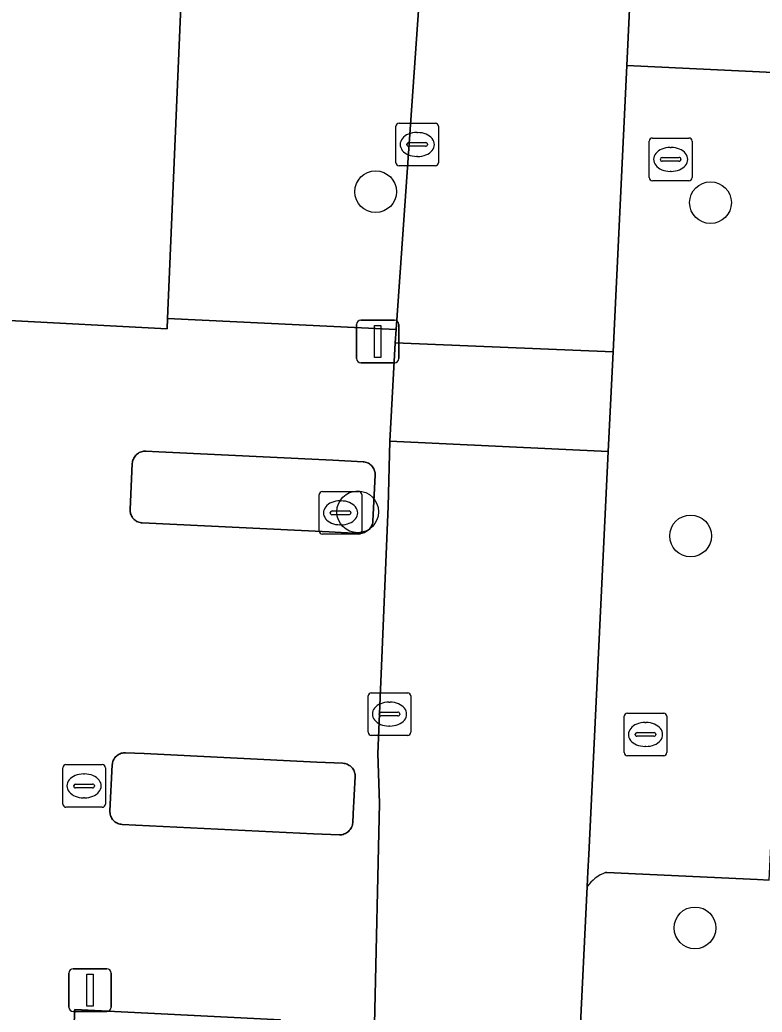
# Model space of a CAD drawing. Extents: x 162989 to 165008, y 383432 to 384338.
# Drawn here: x 164518.92 to 164536.32, y 383816.76 to 383840 of the extents above; entities that cross this region are included whole.
import ezdxf

# ---------------------------------------------------------------- set-up
doc = ezdxf.new("R2010")
doc.units = 0
for name, color, linetype in [('IMGEO_Boom', 7, 'Continuous'), ('IMGEO_Erf', 7, 'Continuous'), ('IMGEO_Kolk', 7, 'Continuous'), ('IMGEO_Lichtmast', 7, 'Continuous'), ('IMGEO_Muur', 7, 'Continuous'), ('IMGEO_Parkeervlak_open', 7, 'Continuous'), ('IMGEO_Rijbaan_lokaal_open', 7, 'Continuous'), ('IMGEO_Verkeerseiland_open', 7, 'Continuous'), ('IMGEO_Voetpad_open', 7, 'Continuous')]:
    doc.layers.add(name, color=color, linetype=linetype)

msp = doc.modelspace()

# ---------------------------------------------------------------- linework, layer by layer
at = {"layer": 'IMGEO_Boom'}
for centre in [(164527.261, 383835.979), (164535.11, 383835.722), (164526.84, 383828.48), (164534.643, 383827.915), (164534.746, 383818.736)]:
    msp.add_circle(centre, 0.489, dxfattribs=at)
at = {"layer": 'IMGEO_Erf'}
msp.add_lwpolyline([(164468.388, 383848.483), (164467.711, 383835.068), (164467.442, 383829.749), (164487.891, 383828.72), (164488.106, 383834.549), (164500, 383833.931), (164518.523, 383832.968), (164522.376, 383832.768), (164522.386, 383833.01), (164522.787, 383842.529)], dxfattribs=at)
at = {"layer": 'IMGEO_Kolk'}
for p, q in [((164527.81, 383837.584), (164528.662, 383837.584)), ((164527.735, 383836.658), (164527.735, 383837.51)), ((164528.223, 383837.364), (164528.248, 383837.364)), ((164528.736, 383837.51), (164528.736, 383836.658)), ((164527.994, 383837.078), (164527.994, 383837.09)), ((164528.037, 383837.127), (164528.435, 383837.127)), ((164528.478, 383837.09), (164528.478, 383837.078)), ((164533.675, 383836.309), (164533.675, 383837.161)), ((164533.75, 383837.235), (164534.602, 383837.235)), ((164534.676, 383837.161), (164534.676, 383836.309)), ((164528.432, 383837.041), (164528.034, 383837.041)), ((164534.163, 383837.015), (164534.188, 383837.015)), ((164528.246, 383836.804), (164528.221, 383836.804)), ((164533.934, 383836.729), (164533.934, 383836.741)), ((164534.372, 383836.692), (164533.974, 383836.692)), ((164533.977, 383836.778), (164534.375, 383836.778)), ((164534.418, 383836.741), (164534.418, 383836.729)), ((164528.662, 383836.584), (164527.81, 383836.584)), ((164534.186, 383836.455), (164534.161, 383836.455)), ((164534.602, 383836.235), (164533.75, 383836.235)), ((164526.013, 383828.957), (164526.865, 383828.957)), ((164525.938, 383828.031), (164525.938, 383828.883)), ((164526.426, 383828.737), (164526.451, 383828.737)), ((164526.939, 383828.883), (164526.939, 383828.031)), ((164526.24, 383828.5), (164526.638, 383828.5)), ((164526.197, 383828.451), (164526.197, 383828.463)), ((164526.635, 383828.414), (164526.237, 383828.414)), ((164526.681, 383828.463), (164526.681, 383828.451)), ((164526.449, 383828.177), (164526.424, 383828.177)), ((164526.865, 383827.957), (164526.013, 383827.957)), ((164527.085, 383823.317), (164527.085, 383824.169)), ((164527.16, 383824.243), (164528.012, 383824.243)), ((164528.086, 383824.169), (164528.086, 383823.317)), ((164527.573, 383824.023), (164527.598, 383824.023)), ((164527.344, 383823.737), (164527.344, 383823.749)), ((164527.782, 383823.7), (164527.384, 383823.7)), ((164527.387, 383823.786), (164527.785, 383823.786)), ((164527.828, 383823.749), (164527.828, 383823.737)), ((164533.086, 383822.84), (164533.086, 383823.692)), ((164533.161, 383823.766), (164534.013, 383823.766)), ((164534.087, 383823.692), (164534.087, 383822.84)), ((164527.596, 383823.463), (164527.571, 383823.463)), ((164533.574, 383823.546), (164533.599, 383823.546)), ((164528.012, 383823.243), (164527.16, 383823.243)), ((164533.345, 383823.26), (164533.345, 383823.272)), ((164533.783, 383823.223), (164533.385, 383823.223)), ((164533.388, 383823.309), (164533.786, 383823.309)), ((164533.829, 383823.272), (164533.829, 383823.26)), ((164533.597, 383822.986), (164533.572, 383822.986)), ((164534.013, 383822.766), (164533.161, 383822.766)), ((164519.927, 383821.635), (164519.927, 383822.487)), ((164520.002, 383822.561), (164520.854, 383822.561)), ((164520.928, 383822.487), (164520.928, 383821.635)), ((164520.415, 383822.341), (164520.44, 383822.341)), ((164520.186, 383822.055), (164520.186, 383822.067)), ((164520.624, 383822.018), (164520.226, 383822.018)), ((164520.229, 383822.104), (164520.627, 383822.104)), ((164520.67, 383822.067), (164520.67, 383822.055)), ((164520.438, 383821.781), (164520.413, 383821.781)), ((164520.854, 383821.561), (164520.002, 383821.561))]:
    msp.add_line(p, q, dxfattribs=at)
for points in [[(164527.81, 383837.584), (164528.662, 383837.584)], [(164527.735, 383836.658), (164527.735, 383837.51)], [(164528.736, 383837.51), (164528.736, 383836.658)], [(164533.675, 383836.309), (164533.675, 383837.161)], [(164533.75, 383837.235), (164534.602, 383837.235)], [(164534.676, 383837.161), (164534.676, 383836.309)], [(164528.662, 383836.584), (164527.81, 383836.584)], [(164534.602, 383836.235), (164533.75, 383836.235)], [(164526.013, 383828.957), (164526.865, 383828.957)], [(164525.938, 383828.031), (164525.938, 383828.883)], [(164526.939, 383828.883), (164526.939, 383828.031)], [(164526.865, 383827.957), (164526.013, 383827.957)], [(164527.085, 383823.317), (164527.085, 383824.169)], [(164527.16, 383824.243), (164528.012, 383824.243)], [(164528.086, 383824.169), (164528.086, 383823.317)], [(164533.086, 383822.84), (164533.086, 383823.692)], [(164533.161, 383823.766), (164534.013, 383823.766)], [(164534.087, 383823.692), (164534.087, 383822.84)], [(164528.012, 383823.243), (164527.16, 383823.243)], [(164534.013, 383822.766), (164533.161, 383822.766)], [(164519.927, 383821.635), (164519.927, 383822.487)], [(164520.002, 383822.561), (164520.854, 383822.561)], [(164520.928, 383822.487), (164520.928, 383821.635)], [(164520.854, 383821.561), (164520.002, 383821.561)]]:
    msp.add_lwpolyline(points, dxfattribs=at)
for centre, radius, start, end in [((164527.812, 383837.508), 0.0765, 91.552, 178.448), ((164527.812, 383837.508), 0.0765, 91.552, 178.448), ((164528.66, 383837.508), 0.0765, 1.552, 88.448), ((164528.66, 383837.508), 0.0765, 1.552, 88.448), ((164528.034, 383837.087), 0.0403, 85.8775, 175.7526), ((164528.439, 383837.089), 0.0386, 1.7309, 96.639), ((164533.752, 383837.159), 0.0765, 91.552, 178.448), ((164533.752, 383837.159), 0.0765, 91.552, 178.448), ((164534.6, 383837.159), 0.0765, 1.552, 88.448), ((164534.6, 383837.159), 0.0765, 1.552, 88.448), ((164528.031, 383837.077), 0.0366, 178.938, 274.7102), ((164528.435, 383837.084), 0.043, 264.8664, 352.4533), ((164527.812, 383836.66), 0.0765, 181.552, 268.448), ((164527.812, 383836.66), 0.0765, 181.552, 268.448), ((164528.66, 383836.66), 0.0765, 271.552, 358.448), ((164528.66, 383836.66), 0.0765, 271.552, 358.448), ((164533.974, 383836.738), 0.0403, 85.8775, 175.7526), ((164533.971, 383836.728), 0.0366, 178.938, 274.7102), ((164534.375, 383836.735), 0.043, 264.8664, 352.4533), ((164534.379, 383836.74), 0.0386, 1.7309, 96.639), ((164533.752, 383836.311), 0.0765, 181.552, 268.448), ((164533.752, 383836.311), 0.0765, 181.552, 268.448), ((164534.6, 383836.311), 0.0765, 271.552, 358.448), ((164534.6, 383836.311), 0.0765, 271.552, 358.448), ((164526.015, 383828.881), 0.0765, 91.552, 178.448), ((164526.015, 383828.881), 0.0765, 91.552, 178.448), ((164526.863, 383828.881), 0.0765, 1.552, 88.448), ((164526.863, 383828.881), 0.0765, 1.552, 88.448), ((164526.237, 383828.46), 0.0403, 85.8775, 175.7526), ((164526.642, 383828.462), 0.0386, 1.7309, 96.639), ((164526.234, 383828.45), 0.0366, 178.938, 274.7102), ((164526.638, 383828.457), 0.043, 264.8664, 352.4533), ((164526.015, 383828.033), 0.0765, 181.552, 268.448), ((164526.015, 383828.033), 0.0765, 181.552, 268.448), ((164526.863, 383828.033), 0.0765, 271.552, 358.448), ((164526.863, 383828.033), 0.0765, 271.552, 358.448), ((164527.162, 383824.167), 0.0765, 91.552, 178.448), ((164527.162, 383824.167), 0.0765, 91.552, 178.448), ((164528.01, 383824.167), 0.0765, 1.552, 88.448), ((164528.01, 383824.167), 0.0765, 1.552, 88.448), ((164527.384, 383823.746), 0.0403, 85.8775, 175.7526), ((164527.381, 383823.736), 0.0366, 178.938, 274.7102), ((164527.785, 383823.743), 0.043, 264.8664, 352.4533), ((164527.789, 383823.748), 0.0386, 1.7309, 96.639), ((164533.163, 383823.69), 0.0765, 91.552, 178.448), ((164533.163, 383823.69), 0.0765, 91.552, 178.448), ((164534.011, 383823.69), 0.0765, 1.552, 88.448), ((164534.011, 383823.69), 0.0765, 1.552, 88.448), ((164527.162, 383823.319), 0.0765, 181.552, 268.448), ((164527.162, 383823.319), 0.0765, 181.552, 268.448), ((164528.01, 383823.319), 0.0765, 271.552, 358.448), ((164528.01, 383823.319), 0.0765, 271.552, 358.448), ((164533.385, 383823.269), 0.0403, 85.8775, 175.7526), ((164533.382, 383823.259), 0.0366, 178.938, 274.7102), ((164533.786, 383823.266), 0.043, 264.8664, 352.4533), ((164533.79, 383823.271), 0.0386, 1.7309, 96.639), ((164533.163, 383822.842), 0.0765, 181.552, 268.448), ((164533.163, 383822.842), 0.0765, 181.552, 268.448), ((164534.011, 383822.842), 0.0765, 271.552, 358.448), ((164534.011, 383822.842), 0.0765, 271.552, 358.448), ((164520.004, 383822.485), 0.0765, 91.552, 178.448), ((164520.004, 383822.485), 0.0765, 91.552, 178.448), ((164520.852, 383822.485), 0.0765, 1.552, 88.448), ((164520.852, 383822.485), 0.0765, 1.552, 88.448), ((164520.226, 383822.064), 0.0403, 85.8775, 175.7526), ((164520.223, 383822.054), 0.0366, 178.938, 274.7102), ((164520.627, 383822.061), 0.043, 264.8664, 352.4533), ((164520.631, 383822.066), 0.0386, 1.7309, 96.639), ((164520.004, 383821.637), 0.0765, 181.552, 268.448), ((164520.004, 383821.637), 0.0765, 181.552, 268.448), ((164520.852, 383821.637), 0.0765, 271.552, 358.448), ((164520.852, 383821.637), 0.0765, 271.552, 358.448)]:
    msp.add_arc(centre, radius, start, end, dxfattribs=at)
for centre, major_axis, ratio, start_param, end_param in [((164528.222, 383837.084), (-0.387, 0.002), 0.722429, 4.712389, 7.853982), ((164528.247, 383837.084), (-0.39, 0.002), 0.717154, 1.570796, 4.712389), ((164534.162, 383836.735), (-0.387, 0.002), 0.722429, 4.712389, 7.853982), ((164534.187, 383836.735), (-0.39, 0.002), 0.717154, 1.570796, 4.712389), ((164526.425, 383828.457), (-0.387, 0.002), 0.722429, 4.712389, 7.853982), ((164526.45, 383828.457), (-0.39, 0.002), 0.717154, 1.570796, 4.712389), ((164527.572, 383823.743), (-0.387, 0.002), 0.722429, 4.712389, 7.853982), ((164527.597, 383823.743), (-0.39, 0.002), 0.717154, 1.570796, 4.712389), ((164533.573, 383823.266), (-0.387, 0.002), 0.722429, 4.712389, 7.853982), ((164533.598, 383823.266), (-0.39, 0.002), 0.717154, 1.570796, 4.712389), ((164520.414, 383822.061), (-0.387, 0.002), 0.722429, 4.712389, 7.853982), ((164520.439, 383822.061), (-0.39, 0.002), 0.717154, 1.570796, 4.712389)]:
    msp.add_ellipse(centre, major_axis=major_axis, ratio=ratio, start_param=start_param, end_param=end_param, dxfattribs=at)
at = {"layer": 'IMGEO_Lichtmast'}
for p, q in [((164526.916, 383832.971), (164527.706, 383832.971)), ((164527.706, 383832.971), (164526.916, 383832.971)), ((164526.816, 383832.071), (164526.816, 383832.871)), ((164526.816, 383832.871), (164526.816, 383832.071)), ((164527.806, 383832.871), (164527.806, 383832.071)), ((164527.806, 383832.071), (164527.806, 383832.871)), ((164527.706, 383831.971), (164526.916, 383831.971)), ((164526.916, 383831.971), (164527.706, 383831.971)), ((164520.071, 383816.879), (164520.071, 383817.679)), ((164520.071, 383817.679), (164520.071, 383816.879)), ((164520.171, 383817.779), (164520.961, 383817.779)), ((164520.961, 383817.779), (164520.171, 383817.779)), ((164521.061, 383817.679), (164521.061, 383816.879)), ((164521.061, 383816.879), (164521.061, 383817.679)), ((164520.961, 383816.779), (164520.171, 383816.779)), ((164520.171, 383816.779), (164520.961, 383816.779))]:
    msp.add_line(p, q, dxfattribs=at)
for points in [[(164527.236, 383832.846), (164527.386, 383832.846), (164527.386, 383832.096), (164527.236, 383832.096), (164527.236, 383832.846)], [(164520.491, 383817.654), (164520.641, 383817.654), (164520.641, 383816.904), (164520.491, 383816.904), (164520.491, 383817.654)]]:
    msp.add_lwpolyline(points, dxfattribs=at)
for centre, start, end in [((164526.916, 383832.871), 90, 180), ((164526.916, 383832.871), 90, 180), ((164527.706, 383832.871), 0, 90), ((164527.706, 383832.871), 360, 90), ((164526.916, 383832.071), 180, 270), ((164526.916, 383832.071), 180, 270), ((164527.706, 383832.071), 270, 0), ((164527.706, 383832.071), 270, 0), ((164520.171, 383817.679), 90, 180), ((164520.171, 383817.679), 90, 180), ((164520.961, 383817.679), 0, 90), ((164520.961, 383817.679), 360, 90), ((164520.171, 383816.879), 180, 270), ((164520.171, 383816.879), 180, 270), ((164520.961, 383816.879), 270, 0), ((164520.961, 383816.879), 270, 0)]:
    msp.add_arc(centre, 0.1, start, end, dxfattribs=at)
at = {"layer": 'IMGEO_Muur'}
msp.add_lwpolyline([(164525.034, 383816.58), (164520.214, 383816.823), (164519.856, 383810.028), (164522.425, 383809.85), (164522.4, 383810.18), (164520.146, 383810.3), (164520.479, 383816.489), (164525.018, 383816.267)], close=True, dxfattribs=at)
at = {"layer": 'IMGEO_Parkeervlak_open'}
msp.add_lwpolyline([(164528.666, 383845.919), (164522.968, 383846.197), (164522.787, 383842.529), (164522.386, 383833.01), (164527.739, 383832.749)], close=True, dxfattribs=at)
for points in [[(164537.396, 383838.732), (164533.149, 383838.936), (164532.825, 383832.231), (164532.713, 383829.894), (164532.257, 383820.452), (164532.238, 383820.051), (164532.221, 383819.702)], [(164532.651, 383820.031), (164532.676, 383820.03), (164536.214, 383819.867), (164536.482, 383819.852), (164536.484, 383819.852), (164537.396, 383838.732)]]:
    msp.add_lwpolyline(points, dxfattribs=at)
msp.add_arc((164532.943, 383819.204), 0.877, 109.4425, 145.3979, dxfattribs=at)
at = {"layer": 'IMGEO_Rijbaan_lokaal_open'}
for points in [[(164534.623, 383848.648), (164535.005, 383853.121), (164535.008, 383856.932), (164530.06, 383857.039), (164529.88, 383854.008), (164529.08, 383854.049), (164528.739, 383847.417), (164528.666, 383845.919), (164527.739, 383832.749), (164527.722, 383832.438), (164532.825, 383832.231), (164533.149, 383838.936), (164533.213, 383840.257), (164534.271, 383840.203)], [(164532.825, 383832.231), (164527.722, 383832.438), (164527.597, 383830.133), (164532.713, 383829.894)], [(164532.221, 383819.702), (164532.238, 383820.051), (164532.257, 383820.452), (164532.713, 383829.894), (164527.597, 383830.133), (164527.556, 383828.604), (164527.315, 383822.824), (164527.355, 383821.66), (164527.231, 383816.47), (164526.763, 383806.016), (164531.553, 383805.884), (164532.022, 383815.593), (164532.041, 383815.977), (164532.042, 383816.001)]]:
    msp.add_lwpolyline(points, close=True, dxfattribs=at)
at = {"layer": 'IMGEO_Verkeerseiland_open'}
for points in [[(164526.966, 383829.652), (164526.254, 383829.687), (164522.179, 383829.885), (164521.873, 383829.9), (164521.847, 383829.9), (164521.821, 383829.898), (164521.795, 383829.894), (164521.77, 383829.887), (164521.745, 383829.878), (164521.721, 383829.867), (164521.699, 383829.854), (164521.677, 383829.839), (164521.657, 383829.823), (164521.638, 383829.804), (164521.621, 383829.784), (164521.606, 383829.763), (164521.593, 383829.74), (164521.582, 383829.717), (164521.573, 383829.692), (164521.566, 383829.667), (164521.561, 383829.641), (164521.558, 383829.615), (164521.505, 383828.536), (164521.505, 383828.51), (164521.508, 383828.484), (164521.512, 383828.458), (164521.519, 383828.433), (164521.528, 383828.408), (164521.539, 383828.384), (164521.552, 383828.362), (164521.566, 383828.34), (164521.583, 383828.32), (164521.602, 383828.302), (164521.622, 383828.285), (164521.643, 383828.27), (164521.665, 383828.256), (164521.689, 383828.245), (164521.713, 383828.236), (164521.739, 383828.229), (164521.764, 383828.224), (164521.79, 383828.222), (164526.172, 383828.009), (164526.884, 383827.974), (164526.913, 383827.976), (164526.942, 383827.981), (164526.969, 383827.988), (164526.997, 383827.997), (164527.023, 383828.009), (164527.048, 383828.024), (164527.071, 383828.04), (164527.094, 383828.058), (164527.114, 383828.078), (164527.133, 383828.1), (164527.149, 383828.124), (164527.164, 383828.149), (164527.176, 383828.175), (164527.186, 383828.202), (164527.193, 383828.23), (164527.198, 383828.258), (164527.206, 383828.42), (164527.251, 383829.34), (164527.251, 383829.366), (164527.249, 383829.392), (164527.245, 383829.418), (164527.238, 383829.443), (164527.229, 383829.467), (164527.218, 383829.491), (164527.205, 383829.514), (164527.19, 383829.535), (164527.173, 383829.555), (164527.155, 383829.573), (164527.135, 383829.59), (164527.114, 383829.605), (164527.091, 383829.618), (164527.068, 383829.629), (164527.043, 383829.638), (164527.018, 383829.645), (164526.992, 383829.65)], [(164526.495, 383822.59), (164525.885, 383822.619), (164521.834, 383822.817), (164521.402, 383822.838), (164521.376, 383822.838), (164521.35, 383822.836), (164521.324, 383822.831), (164521.299, 383822.825), (164521.274, 383822.816), (164521.25, 383822.805), (164521.228, 383822.792), (164521.206, 383822.777), (164521.186, 383822.76), (164521.167, 383822.742), (164521.15, 383822.722), (164521.135, 383822.701), (164521.122, 383822.678), (164521.111, 383822.654), (164521.101, 383822.63), (164521.094, 383822.604), (164521.09, 383822.579), (164521.087, 383822.553), (164521.034, 383821.474), (164521.034, 383821.448), (164521.036, 383821.421), (164521.041, 383821.396), (164521.048, 383821.37), (164521.056, 383821.346), (164521.067, 383821.322), (164521.08, 383821.299), (164521.095, 383821.278), (164521.112, 383821.258), (164521.13, 383821.239), (164521.15, 383821.222), (164521.172, 383821.207), (164521.194, 383821.194), (164521.218, 383821.183), (164521.242, 383821.174), (164521.268, 383821.167), (164521.293, 383821.162), (164521.319, 383821.16), (164525.804, 383820.941), (164526.413, 383820.912), (164526.442, 383820.914), (164526.47, 383820.918), (164526.498, 383820.926), (164526.525, 383820.935), (164526.552, 383820.947), (164526.577, 383820.961), (164526.6, 383820.978), (164526.623, 383820.996), (164526.643, 383821.016), (164526.662, 383821.038), (164526.678, 383821.062), (164526.693, 383821.086), (164526.705, 383821.112), (164526.715, 383821.14), (164526.722, 383821.167), (164526.727, 383821.196), (164526.738, 383821.405), (164526.78, 383822.278), (164526.78, 383822.304), (164526.778, 383822.33), (164526.774, 383822.355), (164526.767, 383822.381), (164526.758, 383822.405), (164526.747, 383822.429), (164526.734, 383822.451), (164526.719, 383822.473), (164526.702, 383822.493), (164526.684, 383822.511), (164526.664, 383822.528), (164526.643, 383822.543), (164526.62, 383822.556), (164526.597, 383822.567), (164526.572, 383822.576), (164526.547, 383822.583), (164526.521, 383822.587)]]:
    msp.add_lwpolyline(points, close=True, dxfattribs=at)
for points in [[(164536.484, 383819.852), (164536.482, 383819.852), (164536.214, 383819.867), (164532.676, 383820.03), (164532.651, 383820.031)], [(164532.221, 383819.702), (164532.042, 383816.001)]]:
    msp.add_lwpolyline(points, dxfattribs=at)
msp.add_arc((164532.943, 383819.204), 0.877, 109.4425, 145.3979, dxfattribs=at)
at = {"layer": 'IMGEO_Voetpad_open'}
for points in [[(164533.213, 383840.257), (164533.149, 383838.936), (164537.396, 383838.732)], [(164527.231, 383816.47), (164527.355, 383821.66), (164527.315, 383822.824), (164527.556, 383828.604), (164527.597, 383830.133), (164527.722, 383832.438), (164527.739, 383832.749), (164522.386, 383833.01), (164522.376, 383832.768), (164518.523, 383832.968), (164518.209, 383828.262), (164518.052, 383825.077), (164517.99, 383823.851), (164517.824, 383820.464), (164517.245, 383820.493), (164517.093, 383817.028), (164516.989, 383814.928)], [(164519.856, 383810.028), (164520.214, 383816.823), (164525.034, 383816.58)]]:
    msp.add_lwpolyline(points, dxfattribs=at)
for points in [[(164521.79, 383828.222), (164521.764, 383828.224), (164521.739, 383828.229), (164521.713, 383828.236), (164521.689, 383828.245), (164521.665, 383828.256), (164521.643, 383828.27), (164521.622, 383828.285), (164521.602, 383828.302), (164521.583, 383828.32), (164521.566, 383828.34), (164521.552, 383828.362), (164521.539, 383828.384), (164521.528, 383828.408), (164521.519, 383828.433), (164521.512, 383828.458), (164521.508, 383828.484), (164521.505, 383828.51), (164521.505, 383828.536), (164521.558, 383829.615), (164521.561, 383829.641), (164521.566, 383829.667), (164521.573, 383829.692), (164521.582, 383829.717), (164521.593, 383829.74), (164521.606, 383829.763), (164521.621, 383829.784), (164521.638, 383829.804), (164521.657, 383829.823), (164521.677, 383829.839), (164521.699, 383829.854), (164521.721, 383829.867), (164521.745, 383829.878), (164521.77, 383829.887), (164521.795, 383829.894), (164521.821, 383829.898), (164521.847, 383829.9), (164521.873, 383829.9), (164522.179, 383829.885), (164526.254, 383829.687), (164526.966, 383829.652), (164526.992, 383829.65), (164527.018, 383829.645), (164527.043, 383829.638), (164527.068, 383829.629), (164527.091, 383829.618), (164527.114, 383829.605), (164527.135, 383829.59), (164527.155, 383829.573), (164527.173, 383829.555), (164527.19, 383829.535), (164527.205, 383829.514), (164527.218, 383829.491), (164527.229, 383829.467), (164527.238, 383829.443), (164527.245, 383829.418), (164527.249, 383829.392), (164527.251, 383829.366), (164527.251, 383829.34), (164527.206, 383828.42), (164527.198, 383828.258), (164527.193, 383828.23), (164527.186, 383828.202), (164527.176, 383828.175), (164527.164, 383828.149), (164527.149, 383828.124), (164527.133, 383828.1), (164527.114, 383828.078), (164527.094, 383828.058), (164527.071, 383828.04), (164527.048, 383828.024), (164527.023, 383828.009), (164526.997, 383827.997), (164526.969, 383827.988), (164526.942, 383827.981), (164526.913, 383827.976), (164526.884, 383827.974), (164526.172, 383828.009)], [(164521.319, 383821.16), (164521.293, 383821.162), (164521.268, 383821.167), (164521.242, 383821.174), (164521.218, 383821.183), (164521.194, 383821.194), (164521.172, 383821.207), (164521.15, 383821.222), (164521.13, 383821.239), (164521.112, 383821.258), (164521.095, 383821.278), (164521.08, 383821.299), (164521.067, 383821.322), (164521.056, 383821.346), (164521.048, 383821.37), (164521.041, 383821.396), (164521.036, 383821.421), (164521.034, 383821.448), (164521.034, 383821.474), (164521.087, 383822.553), (164521.09, 383822.579), (164521.094, 383822.604), (164521.101, 383822.63), (164521.111, 383822.654), (164521.122, 383822.678), (164521.135, 383822.701), (164521.15, 383822.722), (164521.167, 383822.742), (164521.186, 383822.76), (164521.206, 383822.777), (164521.228, 383822.792), (164521.25, 383822.805), (164521.274, 383822.816), (164521.299, 383822.825), (164521.324, 383822.831), (164521.35, 383822.836), (164521.376, 383822.838), (164521.402, 383822.838), (164521.834, 383822.817), (164525.885, 383822.619), (164526.495, 383822.59), (164526.521, 383822.587), (164526.547, 383822.583), (164526.572, 383822.576), (164526.597, 383822.567), (164526.62, 383822.556), (164526.643, 383822.543), (164526.664, 383822.528), (164526.684, 383822.511), (164526.702, 383822.493), (164526.719, 383822.473), (164526.734, 383822.451), (164526.747, 383822.429), (164526.758, 383822.405), (164526.767, 383822.381), (164526.774, 383822.355), (164526.778, 383822.33), (164526.78, 383822.304), (164526.78, 383822.278), (164526.738, 383821.405), (164526.727, 383821.196), (164526.722, 383821.167), (164526.715, 383821.14), (164526.705, 383821.112), (164526.693, 383821.086), (164526.678, 383821.062), (164526.662, 383821.038), (164526.643, 383821.016), (164526.623, 383820.996), (164526.6, 383820.978), (164526.577, 383820.961), (164526.552, 383820.947), (164526.525, 383820.935), (164526.498, 383820.926), (164526.47, 383820.918), (164526.442, 383820.914), (164526.413, 383820.912), (164525.804, 383820.941)]]:
    msp.add_lwpolyline(points, close=True, dxfattribs=at)

doc.saveas('drawing.dxf')
